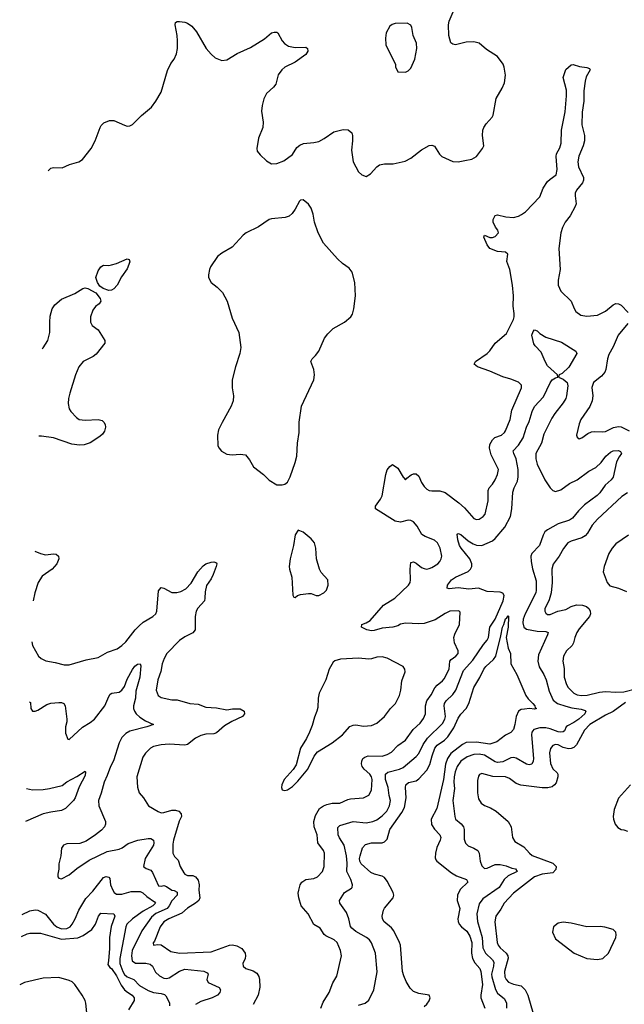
# Model space of a CAD drawing. Header units: inches. Extents: x 1839270 to 1929235, y 762242 to 910350.
# Tile 273 of 362: x 1842312 to 1846914, y 891421 to 898910. Entities that reach past the tile are written whole.
import ezdxf

# ---------------------------------------------------------------- set-up
doc = ezdxf.new("R2010")
doc.units = ezdxf.units.IN
doc.header["$MEASUREMENT"] = 0
doc.layers.add('B8849', color=7, linetype='Continuous')

msp = doc.modelspace()

# ---------------------------------------------------------------- linework, layer by layer
at = {"layer": 'B8849', "color": 5}
for points, elevation in [([(1842530, 897760.8), (1842550, 897780.7), (1842570, 897786), (1842636.1, 897783.9), (1842691.3, 897808.7), (1842762, 897830), (1842790, 897847.7), (1842856.2, 897930), (1842887, 897990), (1842924.2, 898090), (1842933.7, 898106.3), (1842954, 898126), (1842996.6, 898143.4), (1843030, 898144.4), (1843110, 898107.3), (1843130, 898100.7), (1843150, 898104), (1843170, 898114), (1843238.9, 898181.1), (1843314.9, 898245.1), (1843349.7, 898290), (1843390, 898359.1), (1843437.3, 898522.7), (1843463.8, 898576.2), (1843488.7, 898611.3), (1843505.1, 898650), (1843512.8, 898690), (1843514.3, 898750), (1843510.9, 898790.9), (1843494.5, 898870), (1843499, 898890), (1843510, 898895.5), (1843530, 898897.1), (1843570, 898890.5), (1843590, 898883), (1843621.7, 898861.7), (1843657.5, 898817.5), (1843732.4, 898692.4), (1843770, 898647.7), (1843800.7, 898620.7), (1843850, 898600.5), (1843890, 898604.4), (1843966.7, 898653.3), (1844070, 898698.9), (1844175, 898765), (1844230, 898810.3), (1844250, 898816.4), (1844270, 898816.3), (1844277.3, 898810), (1844309.1, 898749.1), (1844328.2, 898728.2), (1844359.1, 898710), (1844410, 898698.5), (1844490, 898700.5), (1844504, 898690), (1844504.4, 898670), (1844490, 898646.3), (1844410, 898588.3), (1844330.2, 898549.8), (1844306.7, 898530), (1844280.3, 898490), (1844261.3, 898418.7), (1844243.5, 898396.5), (1844190.3, 898350), (1844170, 898309.2), (1844156.7, 898256.7), (1844153.7, 898213.7), (1844164.9, 898130), (1844162.4, 898090), (1844130, 898008), (1844117.3, 897930), (1844120.7, 897910), (1844142, 897882), (1844190, 897836.3), (1844230, 897814), (1844270, 897817.3), (1844323.7, 897836.3), (1844390, 897886), (1844422, 897938), (1844443.7, 897956.3), (1844472.1, 897967.9), (1844550, 897975.5), (1844590, 897984.9), (1844630, 898006.4), (1844702.8, 898057.2), (1844773.8, 898073.8), (1844811.9, 898071.9), (1844839.1, 898050), (1844846, 898030), (1844846.4, 897990), (1844836.7, 897916.7), (1844850.4, 897830), (1844890, 897754), (1844916, 897730), (1844950, 897717.3), (1844982.7, 897737.3), (1845029.6, 897790), (1845050, 897806.4), (1845090, 897813.7), (1845154.9, 897814.9), (1845246.4, 897833.6), (1845290, 897856.9), (1845370, 897920.9), (1845430, 897952.9), (1845450, 897957), (1845470, 897948.2), (1845507.3, 897887.3), (1845525.5, 897870), (1845610, 897831.4), (1845650, 897829.1), (1845701.6, 897838.4), (1845754, 897850), (1845789.4, 897870), (1845835.1, 897930), (1845844.2, 897950), (1845834.7, 898030), (1845837.4, 898070), (1845844, 898090), (1845862, 898118), (1845908, 898170), (1845915.2, 898184.8), (1845938, 898310), (1845984.7, 898390), (1846001.3, 898430), (1846009.6, 898489.6), (1845999.6, 898550), (1845991.1, 898571.1), (1845949.4, 898629.4), (1845864.5, 898684.5), (1845810, 898732.6), (1845770, 898741.1), (1845710, 898739.1), (1845630, 898718.7), (1845610, 898722.9), (1845594.5, 898734.5), (1845578.3, 898790), (1845575.3, 898870), (1845581.1, 898898.9), (1845611.2, 898970)], 720), ([(1844605.3, 891390), (1844623.2, 891436.8), (1844667.1, 891510), (1844695.4, 891584.6), (1844725.5, 891634.5), (1844760.5, 891790), (1844754, 891830), (1844729.7, 891890), (1844705.6, 891910), (1844641.2, 891941.2), (1844630.5, 891950.5), (1844599.6, 891999.6), (1844550, 892027.6), (1844507, 892110), (1844455.7, 892170), (1844436.2, 892230), (1844432.9, 892267.1), (1844436, 892290), (1844446.9, 892330), (1844459.6, 892350), (1844490.8, 892369.2), (1844550, 892376.9), (1844579.7, 892390), (1844616.8, 892430), (1844630.6, 892469.4), (1844633.5, 892570), (1844624.8, 892590), (1844581.5, 892650), (1844577.5, 892710), (1844553.7, 892770), (1844550.9, 892810), (1844564.1, 892855.9), (1844595.3, 892910), (1844623.5, 892930), (1844650, 892941.4), (1844690, 892950.7), (1844750, 892951.8), (1844810, 892978.5), (1844830, 892983), (1844930, 892991), (1844970, 893012.3), (1844989.9, 893050), (1844994.8, 893130), (1844989.9, 893150), (1844977.7, 893170), (1844933.6, 893210), (1844920.2, 893230), (1844914.6, 893250), (1844915.7, 893270), (1844925, 893290), (1844939, 893301), (1844965.2, 893310), (1845070, 893308.6), (1845110, 893321), (1845141.4, 893338.6), (1845190, 893389), (1845250, 893430.4), (1845307.1, 893510), (1845359.9, 893560.1), (1845385.4, 893594.6), (1845400.2, 893630), (1845400.2, 893690), (1845410.7, 893730), (1845444.8, 893775.2), (1845471.5, 893828.5), (1845490, 893849.3), (1845530, 893881.1), (1845542.5, 893897.5), (1845580.2, 893970), (1845586.9, 894030), (1845595.7, 894044.3), (1845633, 894070), (1845649.7, 894090), (1845649.7, 894110), (1845622.6, 894170), (1845617.3, 894210), (1845623.8, 894236.2), (1845659.1, 894310), (1845664.7, 894404.7), (1845654, 894414), (1845586, 894410), (1845550, 894393.3), (1845475.1, 894344.9), (1845390, 894318.3), (1845350, 894315), (1845250, 894320.2), (1845210, 894312.2), (1845190, 894300.3), (1845151.3, 894288.7), (1845070, 894281.4), (1845010, 894263.4), (1844990, 894261.9), (1844955.6, 894270), (1844915.1, 894290), (1844917.2, 894310), (1844950, 894322), (1844979.8, 894340.2), (1845082, 894458), (1845167.2, 894510), (1845272.2, 894610), (1845284.2, 894630), (1845287.9, 894650), (1845283.2, 894730), (1845290, 894780.5), (1845310, 894785.3), (1845330, 894775.8), (1845370, 894744), (1845390, 894735.6), (1845410, 894731.8), (1845430, 894736), (1845450, 894742.3), (1845494, 894770), (1845511.2, 894790), (1845521.3, 894810), (1845525.1, 894830), (1845513.7, 894890), (1845492.8, 894930), (1845470, 894951), (1845398, 894978), (1845374, 894994), (1845338.8, 895058.8), (1845310, 895089.7), (1845290, 895102), (1845270, 895104.4), (1845210, 895088.9), (1845170, 895096.5), (1845019.5, 895190), (1845019.6, 895210), (1845058, 895262), (1845071.2, 895288.8), (1845098.9, 895450), (1845110, 895486.8), (1845130, 895511.3), (1845150, 895526), (1845190, 895498.8), (1845230, 895431.3), (1845250, 895411.3), (1845258, 895422), (1845292.9, 895447.1), (1845310, 895454.9), (1845330, 895455.5), (1845350, 895439.1), (1845371.8, 895390), (1845390, 895360.5), (1845410, 895339.3), (1845430, 895328.7), (1845450, 895325.3), (1845510, 895327.6), (1845550, 895313.7), (1845655.5, 895235.5), (1845697.1, 895197.1), (1845770, 895115.8), (1845790, 895108.7), (1845810, 895110.4), (1845840.7, 895130), (1845855.8, 895150), (1845878.3, 895250), (1845877.6, 895330), (1845884.5, 895350), (1845910, 895377.1), (1845932.1, 895410), (1845950, 895450.8), (1845956.8, 895490), (1845901.2, 895601.2), (1845887.9, 895650), (1845890, 895678), (1845910, 895714.6), (1845927.9, 895732.1), (1845979.6, 895750), (1846003.1, 895770), (1846010, 895781.6), (1846046.6, 895870), (1846059, 895941), (1846130.9, 896110), (1846131.1, 896130), (1846110, 896152.5), (1846050, 896176.5), (1845990, 896192.8), (1845890, 896236.8), (1845796, 896270), (1845772.3, 896290), (1845782, 896310), (1845870, 896370.3), (1845890, 896390.4), (1845930, 896448.7), (1846017.8, 896522.2), (1846070, 896628.5), (1846076, 896650), (1846076.4, 896676.4), (1846067.9, 896730), (1846069.8, 896810.2), (1846062.3, 896890), (1846043.4, 897010), (1846019.7, 897070), (1846026.6, 897126.6), (1846010, 897142.7), (1845948.1, 897148.1), (1845890, 897169.5), (1845870, 897197.2), (1845844.8, 897255.2), (1845850, 897270.7), (1845890, 897253.4), (1845910, 897252.7), (1845930, 897260.4), (1845956.9, 897290), (1845951.6, 897310), (1845933.1, 897333.1), (1845916.3, 897370), (1845915.1, 897390), (1845930, 897420.5), (1845950, 897426.4), (1846011.8, 897411.8), (1846070, 897406.8), (1846110, 897415.6), (1846132.7, 897427.3), (1846161.4, 897450), (1846270, 897562.6), (1846297.7, 897630), (1846330, 897678.9), (1846350, 897698.5), (1846395.8, 897730), (1846402.8, 897770), (1846394.6, 897870), (1846398.8, 897890), (1846424.6, 897935.4), (1846434, 897970), (1846436.8, 898070), (1846464.7, 898210), (1846474.6, 898330), (1846473.4, 898373.4), (1846449.8, 898470), (1846458, 898502), (1846470, 898531.3), (1846510, 898566), (1846526, 898570), (1846574.2, 898554.2), (1846630, 898546), (1846650, 898538), (1846654, 898530), (1846624.2, 898475.8), (1846616.1, 898443.9), (1846604.9, 898370), (1846606, 898290), (1846592.3, 898207.7), (1846590.1, 898110), (1846612.3, 898030), (1846611.3, 897990), (1846602.2, 897950), (1846567.6, 897872.4), (1846560.9, 897830), (1846566, 897790), (1846602.6, 897710), (1846603.1, 897690), (1846596, 897670), (1846550, 897612.6), (1846540.6, 897590), (1846538.9, 897570), (1846546.5, 897510), (1846540.9, 897490), (1846501.2, 897418.8), (1846465.2, 897370), (1846443.2, 897330), (1846430.2, 897290), (1846415.2, 897170), (1846425.4, 897010), (1846411.5, 896930), (1846410.3, 896890), (1846430, 896844.9), (1846509, 896769), (1846532.4, 896712.4), (1846546.4, 896690), (1846582.4, 896662.4), (1846630, 896654.4), (1846710, 896662), (1846770, 896694.3), (1846830, 896742.2), (1846850.3, 896750.3), (1846870, 896748.9), (1846890, 896739.3), (1846944, 896684)], 680), ([(1842482.4, 896406.2), (1842490, 896413.7), (1842526.4, 896470), (1842542.7, 896530), (1842541, 896610), (1842544.9, 896655.1), (1842559.7, 896710), (1842578.9, 896741.1), (1842630, 896783.7), (1842732.5, 896827.5), (1842793.2, 896866.8), (1842810, 896870.2), (1842830, 896864.7), (1842892.5, 896832.5), (1842925.7, 896790), (1842930.4, 896770), (1842916.3, 896750), (1842890, 896729.6), (1842870, 896700.9), (1842851.8, 896650), (1842850.3, 896610), (1842865.1, 896585.1), (1842910.4, 896550), (1842960.5, 896470), (1842959.3, 896450), (1842894.3, 896365.7), (1842871.8, 896348.2), (1842795.6, 896310), (1842761.5, 896270), (1842736.5, 896210), (1842694.3, 896070), (1842683.6, 896030), (1842681.1, 895990), (1842688.7, 895950), (1842701.1, 895930), (1842744.1, 895884.1), (1842764.9, 895870), (1842810, 895863.2), (1842910, 895870.1), (1842940.6, 895860.6), (1842953.1, 895850), (1842962.8, 895830), (1842965.6, 895810), (1842958.9, 895781.1), (1842943, 895757), (1842921.5, 895738.5), (1842848.6, 895691.4), (1842803.5, 895676.5), (1842766.4, 895673.6), (1842710, 895680.7), (1842570, 895728.8), (1842477.3, 895742.7), (1842459, 895741.3)], 680), ([(1844890, 891414), (1844942, 891430), (1844970, 891450.8), (1845007.8, 891530), (1845031.9, 891668.1), (1845021.4, 891810), (1844990, 891887.3), (1844975.1, 891910), (1844952.8, 891930), (1844870, 891975.5), (1844839.7, 891999.7), (1844831.2, 892011.2), (1844818.4, 892070), (1844798.6, 892118.6), (1844749.6, 892190), (1844747.3, 892210), (1844785.1, 892270), (1844836.6, 892303.4), (1844842.9, 892310), (1844846.3, 892330), (1844831.9, 892370), (1844801.5, 892430), (1844805.1, 892494.9), (1844799.4, 892550), (1844782, 892630), (1844746.1, 892686.1), (1844737.5, 892710), (1844734.3, 892765.7), (1844750, 892780.8), (1844850, 892811.7), (1844950, 892801.4), (1845000.9, 892810), (1845030, 892824.9), (1845070, 892855.2), (1845105.6, 892890), (1845127.7, 892930), (1845133.8, 892970), (1845123.5, 893010), (1845116.7, 893070), (1845097.3, 893130), (1845097.1, 893170), (1845114.8, 893185.2), (1845203, 893210), (1845230, 893223), (1845330, 893305.7), (1845350, 893328.7), (1845384.3, 893395.7), (1845415.4, 893444.6), (1845530, 893557.2), (1845548.1, 893590), (1845552.4, 893610), (1845542.3, 893690), (1845545, 893710), (1845559.2, 893730), (1845610, 893778.4), (1845631.1, 893810), (1845690, 893958.6), (1845761.3, 894038.7), (1845842.7, 894157.3), (1845871.3, 894190), (1845880.9, 894210), (1845890.8, 894289.2), (1845930, 894350.2), (1845992.8, 894490), (1845999.8, 894530), (1845988.4, 894548.4), (1845970, 894556.8), (1845870, 894561.4), (1845805, 894585), (1845730, 894579.4), (1845650, 894587.7), (1845581.4, 894581.4), (1845565.3, 894585.3), (1845568.2, 894610), (1845599.7, 894650), (1845629.7, 894670), (1845726.3, 894713.7), (1845743.1, 894730), (1845754.2, 894750), (1845753.6, 894770), (1845737.3, 894810), (1845671.5, 894890), (1845660.2, 894910), (1845646.3, 894953.7), (1845643.1, 894996.9), (1845650, 895003), (1845670, 894993.8), (1845725.7, 894945.7), (1845762.9, 894922.9), (1845790, 894914), (1845830, 894911.8), (1845910, 894946.2), (1845930, 894964.7), (1846005, 895050), (1846046.8, 895130), (1846059.2, 895190), (1846064.9, 895315.1), (1846075.4, 895350), (1846100.5, 895399.5), (1846107.3, 895432.7), (1846106.7, 895490), (1846092.2, 895570), (1846072.5, 895610), (1846068.2, 895630), (1846110, 895674), (1846145.4, 895730), (1846170.4, 895809.6), (1846190, 895852.7), (1846211.7, 895930), (1846230, 895966.9), (1846298.1, 896041.9), (1846350, 896147.7), (1846366, 896170), (1846390, 896187), (1846408.7, 896191.3), (1846406, 896210), (1846330, 896276.9), (1846311.1, 896310), (1846281.1, 896381.1), (1846235.1, 896430), (1846225.7, 896445.7), (1846209.8, 896509.8), (1846221, 896539), (1846230, 896550.8), (1846250, 896542.8), (1846270, 896522.8), (1846315.9, 896495.9), (1846437.1, 896457.1), (1846546, 896390), (1846553.4, 896370), (1846492.1, 896267.9), (1846439.9, 896220.1), (1846418, 896210), (1846412, 896190), (1846450, 896177.1), (1846478.7, 896150), (1846484.8, 896124.8), (1846474.5, 896050), (1846469.3, 896030), (1846450, 895996), (1846384.8, 895915.2), (1846361.3, 895878.7), (1846301.3, 895758.7), (1846283.7, 895690), (1846241.4, 895610), (1846239.8, 895570), (1846250.1, 895530), (1846310, 895410.3), (1846350, 895348.8), (1846370, 895328.9), (1846390, 895321.3), (1846430, 895334.2), (1846498.2, 895381.8), (1846556, 895410), (1846644.1, 895475.9), (1846696.8, 895503.2), (1846739, 895541), (1846773.3, 895590), (1846810, 895621.3), (1846830, 895631.2), (1846870, 895632.4), (1846884.7, 895624.7), (1846892.7, 895610), (1846873.8, 895586.2), (1846853.4, 895546.6), (1846828.8, 895430), (1846814, 895410), (1846769.3, 895370.7), (1846727.4, 895310), (1846707, 895290), (1846610, 895220.7), (1846564.8, 895175.2), (1846520.2, 895119.8), (1846497.8, 895102.2), (1846410, 895074.6), (1846329.5, 895030.5), (1846310, 895014.2), (1846295.5, 894990), (1846268.7, 894911.3), (1846211.5, 894848.5), (1846203.5, 894830), (1846204.1, 894790), (1846214.3, 894734.3), (1846243, 894643), (1846244.2, 894570), (1846240.6, 894550), (1846158.5, 894390), (1846145.5, 894350), (1846142.2, 894322.2), (1846148.7, 894288.7), (1846170, 894275), (1846250, 894259.8), (1846317.2, 894257.2), (1846334.4, 894250), (1846330.3, 894230), (1846262.1, 894077.9), (1846255, 894030), (1846266.9, 893986.9), (1846301.2, 893930), (1846319.4, 893890), (1846343, 893803), (1846373, 893733), (1846405.3, 893710), (1846470, 893687.4), (1846515.6, 893675.6), (1846585.4, 893665.4), (1846616, 893656), (1846622, 893650), (1846612.7, 893630), (1846567.1, 893590), (1846530, 893563.8), (1846481.2, 893538.8), (1846471.7, 893530), (1846458.4, 893501.6), (1846447.7, 893492.3), (1846430.1, 893489.9), (1846410, 893494), (1846350, 893515.8), (1846317.6, 893522.4), (1846270, 893523.9), (1846226.2, 893510), (1846211, 893490), (1846207.3, 893470), (1846222.6, 893290), (1846220.8, 893270), (1846210, 893247.8), (1846190, 893241.7), (1846170, 893247), (1846090, 893293.5), (1846070, 893298.4), (1846050, 893295.8), (1845990, 893265.3), (1845950, 893259.6), (1845930, 893265.6), (1845850, 893315.8), (1845810, 893322.1), (1845770, 893319.6), (1845717.6, 893302.4), (1845670, 893269.8), (1845642.3, 893230), (1845626.8, 893190), (1845618.1, 893150), (1845616.8, 893110), (1845622, 893062), (1845610.2, 892970), (1845623.6, 892850), (1845630.3, 892830), (1845673.1, 892793.1), (1845691.2, 892770), (1845695.6, 892750), (1845696.5, 892676.5), (1845705.5, 892645.5), (1845725.9, 892625.9), (1845769.1, 892609.1), (1845798.4, 892590), (1845810.2, 892570.2), (1845817.8, 892510), (1845830, 892473.4), (1845850, 892454), (1845870, 892456.5), (1845930, 892483.7), (1845970, 892483.9), (1846014.2, 892474.2), (1846056.8, 892456.8), (1846086.8, 892450), (1846099.5, 892430), (1846030, 892398.3), (1845999, 892370), (1845961.7, 892310), (1845836.6, 892223.4), (1845810, 892184.5), (1845791.5, 892108.5), (1845796.3, 892050), (1845831.2, 891930), (1845837.1, 891850), (1845857.2, 891810), (1845910, 891759.8), (1845920.2, 891740.2), (1845919.4, 891710), (1845903.3, 891650), (1845905.3, 891630), (1845933.7, 891533.7), (1845950, 891504.2), (1846003.1, 891463.1), (1846017.7, 891430), (1846017.2, 891390)], 660), ([(1846939.9, 896600.1), (1846867.5, 896510), (1846830, 896420.9), (1846796.5, 896363.5), (1846786.3, 896330), (1846773.1, 896250), (1846764.6, 896230), (1846741, 896199), (1846678.7, 896150), (1846668, 896112), (1846674, 896050), (1846670.4, 896010), (1846651.5, 895968.5), (1846582.4, 895870), (1846570, 895835.3), (1846551.1, 895751.1), (1846555.3, 895735.3), (1846570, 895722.8), (1846590, 895730.8), (1846636.6, 895763.4), (1846664.7, 895775.3), (1846690, 895778.4), (1846750, 895774), (1846770, 895777.6), (1846831.9, 895808.1), (1846870, 895816.9), (1846890, 895812.9), (1846950, 895782.8)], 680), ([(1846939.6, 895310), (1846896.1, 895283.9), (1846710.1, 895109.9), (1846670, 895064.2), (1846634.5, 895005.5), (1846616.1, 894983.9), (1846590, 894969.3), (1846510, 894942.9), (1846485.3, 894930), (1846451.5, 894888.5), (1846417.5, 894830), (1846372.4, 894767.6), (1846362.1, 894730), (1846364.2, 894630), (1846356.6, 894550), (1846343, 894497), (1846310.3, 894430), (1846309.2, 894410), (1846316.1, 894396.1), (1846330, 894386), (1846350, 894385.8), (1846408.8, 894411.2), (1846470, 894424.5), (1846510, 894446.8), (1846550, 894459.2), (1846596, 894456), (1846627, 894447), (1846646.3, 894430), (1846654.7, 894410), (1846656.8, 894390), (1846649.3, 894370), (1846570, 894277.8), (1846552, 894250), (1846536.6, 894210), (1846528.6, 894170), (1846518.4, 894150), (1846474, 894110), (1846451.3, 894070), (1846446.2, 894030), (1846456, 893976), (1846455.9, 893910), (1846473.6, 893853.6), (1846488, 893830), (1846530, 893786.7), (1846554.9, 893774.9), (1846589.2, 893769.2), (1846631.4, 893771.4), (1846726.1, 893793.9), (1846770, 893799.6), (1846850, 893794.5), (1846910, 893796.6), (1847010, 893821.7)], 680), ([(1846945.1, 894990), (1846850, 894923.7), (1846821.4, 894890), (1846797.4, 894850), (1846759.7, 894750), (1846753.8, 894710), (1846784.6, 894630), (1846804.4, 894604.4), (1846870, 894587.2), (1846930, 894561.8)], 720), ([(1842428.3, 894867.5), (1842470, 894849.1), (1842510, 894840.3), (1842570, 894848), (1842590, 894844), (1842606.8, 894830), (1842610.6, 894810), (1842596.4, 894770), (1842559.5, 894730), (1842483.8, 894676.2), (1842453.8, 894630), (1842426.7, 894550), (1842415, 894488.8)], 680), ([(1842404.1, 894179), (1842410.4, 894150.4), (1842454.8, 894070), (1842476, 894050), (1842512.5, 894032.5), (1842581.3, 894021.3), (1842650, 894003), (1842690, 894003.8), (1842818.3, 894041.7), (1842910, 894059.3), (1842980.9, 894099.1), (1843054.9, 894125.1), (1843090, 894148.9), (1843121.2, 894178.8), (1843191.4, 894268.6), (1843221, 894299), (1843253.4, 894326.6), (1843325.6, 894370), (1843348.2, 894390), (1843356.1, 894410), (1843370, 894564.7), (1843389.6, 894590.4), (1843410, 894585.3), (1843470, 894553.2), (1843507.6, 894552.4), (1843539.2, 894560.8), (1843578.2, 894581.8), (1843616.9, 894623.1), (1843668.3, 894710), (1843710, 894755.3), (1843730, 894770.3), (1843770, 894783.8), (1843790, 894787.3), (1843810, 894778), (1843813.4, 894770), (1843808, 894750), (1843784.6, 894690), (1843770, 894658), (1843734.2, 894605.8), (1843722.9, 894557.1), (1843722.6, 894510), (1843718, 894490), (1843667.3, 894432.7), (1843654.9, 894410), (1843649.2, 894370.8), (1843647.6, 894270), (1843630, 894246), (1843570, 894215.8), (1843530, 894188.7), (1843432.5, 894090), (1843411, 894050), (1843397.5, 894010), (1843387.5, 893952.5), (1843362.8, 893890), (1843350.3, 893810), (1843367.4, 893770), (1843390, 893754.6), (1843470, 893737.4), (1843510, 893736.5), (1843607.9, 893707.9), (1843670, 893704.9), (1843730, 893680.3), (1843810, 893676.1), (1843890, 893659.3), (1843932.2, 893667.8), (1843990, 893668.8), (1844020.4, 893650), (1844023.7, 893630), (1844008, 893610), (1843927, 893573), (1843870, 893538.8), (1843810, 893485.7), (1843790, 893477.7), (1843730, 893476.2), (1843690, 893465.5), (1843650, 893444.1), (1843590, 893397.7), (1843570, 893392.2), (1843450, 893399.8), (1843390, 893394), (1843330, 893380.5), (1843308.4, 893370), (1843270.4, 893330), (1843250, 893301.2), (1843204.2, 893150), (1843208.7, 893071.3), (1843221.7, 893030), (1843254.4, 892990), (1843294, 892930), (1843366.2, 892886.2), (1843390, 892877.6), (1843410, 892879), (1843470, 892896.8), (1843497.1, 892897.1), (1843523.8, 892890), (1843541.1, 892870), (1843542.8, 892850), (1843526.7, 892813.3), (1843482.2, 892670), (1843477.7, 892637.7), (1843478.5, 892570), (1843490, 892544.9), (1843517.7, 892517.7), (1843534.8, 892470), (1843560.9, 892420.9), (1843570, 892410.2), (1843590, 892401), (1843630, 892399.5), (1843650, 892390.2), (1843670, 892363.9), (1843679.3, 892330), (1843675.6, 892290), (1843683.8, 892230), (1843675.9, 892210), (1843651.1, 892188.9), (1843590, 892151.7), (1843545.8, 892114.2), (1843446.5, 892070), (1843410, 892048.4), (1843381.9, 892010), (1843338.2, 891901.8), (1843327.3, 891887.3), (1843331.3, 891871.3), (1843363.3, 891876.7), (1843390, 891872.2), (1843462.2, 891822.2), (1843528.4, 891808.4), (1843770, 891820.8), (1843910, 891871.6), (1843932.2, 891872.2), (1843965.1, 891865.1), (1844004.3, 891844.3), (1844029.1, 891810), (1844032.1, 891790), (1844029.1, 891770), (1844012, 891730), (1844012.7, 891710), (1844032.8, 891692.8), (1844090, 891675.5), (1844117.2, 891657.2), (1844131.7, 891631.7), (1844137.2, 891610), (1844141.2, 891550), (1844126.2, 891490), (1844090, 891418)], 680), ([(1845390, 891404.9), (1845410, 891421.5), (1845430, 891447.6), (1845437.7, 891470), (1845429.2, 891490), (1845350, 891503.1), (1845310, 891518.9), (1845284.4, 891544.4), (1845254.6, 891594.6), (1845235.9, 891635.9), (1845226.7, 891670), (1845209.9, 891870), (1845203.8, 891890), (1845160.3, 891980.3), (1845142.1, 892002.1), (1845084.2, 892050), (1845072.6, 892072.6), (1845071.3, 892091.3), (1845082.2, 892137.8), (1845088.8, 892151.2), (1845155.4, 892230), (1845159.3, 892250), (1845155.4, 892270), (1845110, 892357.6), (1845090, 892384.8), (1845070, 892396.4), (1845011.6, 892411.6), (1844984.4, 892424.4), (1844912.2, 892490), (1844902, 892510), (1844899, 892530), (1844903.2, 892550), (1844922, 892610), (1844943.9, 892636.1), (1844990, 892649.4), (1845070, 892648.8), (1845090, 892657.1), (1845110, 892677.4), (1845130, 892750.2), (1845221.6, 892878.4), (1845241.6, 892918.4), (1845254.5, 892990), (1845249.1, 893070), (1845252.2, 893090), (1845272.3, 893107.7), (1845330, 893121.7), (1845350, 893136.6), (1845410, 893200.5), (1845435.1, 893244.9), (1845450.7, 893310), (1845473.1, 893370), (1845490, 893391.3), (1845546.5, 893430), (1845570, 893455), (1845615.7, 893524.3), (1845650, 893597.6), (1845670, 893627.2), (1845710.8, 893670), (1845729.8, 893710), (1845768.2, 893830), (1845814.4, 893905.6), (1845845.3, 893970), (1845860.4, 893990), (1845917.6, 894042.4), (1845936.5, 894070), (1845975.6, 894224.4), (1845987.1, 894290), (1845997.8, 894310), (1846010, 894352.9), (1846020.5, 894359.5), (1846030, 894376.4), (1846033.9, 894373.9), (1846030, 894288.7), (1846015.2, 894210), (1846030, 894130.7), (1846048.7, 894088.7), (1846050.4, 894010), (1846096.1, 893930), (1846164.1, 893770), (1846183.1, 893743.1), (1846218.9, 893710), (1846233.7, 893690), (1846235.9, 893675.9), (1846244.7, 893670), (1846230, 893666.3), (1846191.4, 893671.4), (1846153.3, 893666.7), (1846130, 893662.6), (1846110, 893651.6), (1846090.2, 893609.8), (1846082, 893550), (1846070, 893509.7), (1846050, 893488.5), (1846010, 893466.9), (1845944.1, 893415.9), (1845890, 893399.6), (1845790, 893415.5), (1845710, 893410.9), (1845681.9, 893398.1), (1845592.6, 893327.4), (1845568.5, 893291.5), (1845552.6, 893247.4), (1845537.3, 893130), (1845487.1, 892910), (1845443.3, 892830), (1845447.4, 892787.4), (1845470, 892752.8), (1845509.2, 892710), (1845517.2, 892690), (1845513.8, 892670), (1845487.4, 892612.6), (1845476.6, 892570), (1845474.5, 892534.5), (1845479.9, 892519.9), (1845488.4, 892508.4), (1845599.4, 892419.4), (1845638, 892398), (1845712.4, 892370), (1845722, 892350), (1845665.7, 892294.3), (1845644.8, 892250), (1845643.2, 892210), (1845661.1, 892150), (1845647.8, 892070), (1845649.5, 892050), (1845657.9, 892030), (1845674.8, 892010), (1845716.3, 891976.3), (1845738.8, 891938.8), (1845753.5, 891890), (1845750.5, 891810.5), (1845759.1, 891770), (1845775.4, 891735.4), (1845813.7, 891693.7), (1845821, 891670), (1845835.4, 891570), (1845821.2, 891490), (1845821.5, 891470), (1845851.3, 891390)], 640), ([(1842388, 893721.6), (1842395.1, 893715.1), (1842396.3, 893670), (1842410.6, 893650.6), (1842430, 893650.5), (1842450, 893658.4), (1842519.5, 893700.5), (1842548.7, 893711.3), (1842610, 893717.3), (1842630, 893715.3), (1842647.5, 893707.5), (1842659.5, 893690), (1842670.6, 893589.4), (1842670.6, 893569.4), (1842661, 893530), (1842662, 893482), (1842678, 893438), (1842690, 893434), (1842791.5, 893528.5), (1842850, 893565), (1842880.7, 893590), (1842959.4, 893690), (1842990, 893762), (1843001.2, 893778.8), (1843012.6, 893787.4), (1843070, 893794.3), (1843091.1, 893808.9), (1843110, 893838.4), (1843130, 893892.7), (1843170, 893968), (1843190, 893993), (1843210, 894007.3), (1843230.4, 894010.4), (1843234, 893994), (1843226.2, 893910), (1843196.6, 893803.4), (1843193.9, 893750), (1843177.7, 893690), (1843178.6, 893670), (1843185, 893650), (1843198.2, 893630), (1843225.8, 893605.8), (1843270, 893577.6), (1843330.7, 893550), (1843281, 893530), (1843150, 893497.9), (1843119.7, 893480.3), (1843089.3, 893450), (1843070, 893409.6), (1843026.8, 893273.2), (1843002.6, 893230), (1842978.9, 893161.1), (1842954.2, 893110), (1842932.8, 893027.2), (1842911.8, 892970), (1842913.7, 892930), (1842964.4, 892810), (1842964.4, 892790), (1842957.1, 892770), (1842935.1, 892744.9), (1842890, 892709.5), (1842817.3, 892662.7), (1842770, 892643.7), (1842670, 892642), (1842646, 892630), (1842631.7, 892608.3), (1842626, 892550), (1842610.4, 892490), (1842610.4, 892449.6), (1842601.6, 892410), (1842603, 892390), (1842610, 892380.7), (1842630, 892374.9), (1842690, 892404.6), (1842747.5, 892452.5), (1842842.3, 892517.7), (1842977.1, 892582.9), (1843070, 892601.1), (1843091.2, 892610), (1843137, 892643), (1843212.7, 892670), (1843290, 892681.7), (1843310, 892681.3), (1843330.3, 892670.3), (1843334.3, 892650), (1843330.2, 892630), (1843266.2, 892530), (1843255.5, 892470), (1843274.6, 892454.6), (1843310, 892440.3), (1843324.4, 892424.4), (1843370, 892322.6), (1843390, 892318.5), (1843410, 892323.9), (1843430, 892317.6), (1843470, 892289.4), (1843487.2, 892287.2), (1843510, 892273.7), (1843511.1, 892250), (1843471.4, 892208.6), (1843450.8, 892169.2), (1843435.2, 892150), (1843349.1, 892110.9), (1843316.5, 892083.5), (1843241.1, 891978.9), (1843168.6, 891830), (1843162.9, 891790), (1843169.4, 891750), (1843192.8, 891732.8), (1843273.4, 891733.4), (1843306, 891726), (1843322.2, 891710), (1843345.3, 891665.3), (1843377.3, 891637.3), (1843410, 891618.2), (1843430, 891616.3), (1843450, 891622.4), (1843530, 891673.2), (1843570, 891688.1), (1843713.1, 891673.1), (1843739.4, 891659.4), (1843746.7, 891650), (1843737.4, 891610), (1843746.4, 891586.4), (1843830, 891547.7), (1843841.3, 891530), (1843836.5, 891510), (1843817.7, 891490), (1843777.6, 891470), (1843690, 891441), (1843650, 891419.3)], 660), ([(1846923, 893717), (1846830, 893648.3), (1846770, 893621), (1846652.3, 893550), (1846610, 893505.1), (1846550, 893393.5), (1846530, 893373.8), (1846510, 893365.2), (1846490, 893363.7), (1846450, 893373.4), (1846410, 893393.2), (1846390, 893396.3), (1846370, 893388.9), (1846353.6, 893366.4), (1846345.4, 893334.6), (1846351.5, 893251.5), (1846370, 893211.7), (1846402, 893182), (1846407.9, 893170), (1846409.1, 893150), (1846394.7, 893105.3), (1846383.8, 893090), (1846364.4, 893075.6), (1846332.1, 893067.9), (1846290, 893066.5), (1846127.2, 893087.2), (1846090, 893099.7), (1846039.4, 893139.4), (1846010, 893151.9), (1845913.3, 893153.3), (1845830, 893176.8), (1845812.3, 893167.7), (1845804.1, 893155.9), (1845796, 893124), (1845795.5, 893030), (1845804.2, 892984.2), (1845823.7, 892950), (1845850, 892931.6), (1845894.8, 892914.8), (1845939.1, 892890), (1846030.8, 892810.8), (1846054, 892770), (1846063.2, 892690), (1846080, 892660), (1846150, 892617.3), (1846191.4, 892570), (1846212.6, 892552.6), (1846370, 892495), (1846395, 892470), (1846393.9, 892446.1), (1846370, 892421.6), (1846290, 892409.9), (1846230, 892389), (1846070, 892265.6), (1845998.9, 892190), (1845974.8, 892145.2), (1845936.3, 892090), (1845929, 892049), (1845946.1, 891890), (1845953.7, 891870), (1845968.4, 891850), (1846014.7, 891810), (1846026.6, 891790), (1846030.7, 891770.7), (1846001.7, 891670), (1846003.6, 891630), (1846014, 891610), (1846033.6, 891590), (1846070, 891574.2), (1846130, 891560.2), (1846160.2, 891530), (1846179.1, 891490), (1846219.5, 891350)], 680), ([(1842364.8, 893061), (1842410, 893052.4), (1842490, 893054.8), (1842538.7, 893061.3), (1842635.2, 893084.8), (1842670, 893114), (1842746.8, 893153.2), (1842810, 893193.4), (1842813, 893190), (1842810, 893161.2), (1842765.2, 893074.8), (1842735, 892990), (1842720.9, 892970), (1842661.7, 892910), (1842630, 892893.6), (1842550, 892883.2), (1842490, 892869), (1842356, 892810.2)], 640), ([(1846961.6, 893090), (1846870.3, 892989.7), (1846836.7, 892903.3), (1846830.4, 892850), (1846832.2, 892830), (1846844.4, 892790), (1846864.8, 892764.8), (1846890, 892750.5), (1846910, 892748.2), (1846937.3, 892737.3)], 720), ([(1842331.1, 892102.6), (1842390, 892132.3), (1842430, 892139.7), (1842450, 892136.9), (1842510, 892107.4), (1842570.2, 892030), (1842594.4, 892010), (1842630, 891994.2), (1842670, 891996.2), (1842696.2, 892010), (1842713, 892030), (1842735.2, 892070), (1842763.3, 892136.7), (1842815.2, 892224.8), (1842870, 892280.3), (1842950, 892384.6), (1842970, 892394), (1842990, 892388.9), (1842997.5, 892377.5), (1843004.7, 892330), (1843020.1, 892290), (1843031.7, 892271.7), (1843050, 892257.7), (1843090, 892259), (1843161.8, 892278.2), (1843230, 892277.5), (1843250, 892269.3), (1843280.8, 892240.8), (1843339, 892199), (1843346.5, 892190), (1843325, 892170), (1843252.5, 892130), (1843170, 892069.8), (1843127.1, 892030), (1843119.8, 892010), (1843073.8, 891770), (1843074.6, 891730), (1843096.6, 891670), (1843110, 891647.8), (1843129.5, 891630), (1843182.3, 891610), (1843223.4, 891563.4), (1843290, 891525.5), (1843330, 891509.5), (1843390, 891502.8), (1843414.7, 891494.7), (1843424.6, 891484.6), (1843451.7, 891431.7), (1843452.3, 891410)], 640), ([(1842325.3, 891937.5), (1842370, 891957.5), (1842390, 891961.5), (1842470, 891962.7), (1842630, 891915.3), (1842755, 891925), (1842796.4, 891943.6), (1842862.3, 891990), (1842888.9, 892030), (1842911.8, 892090), (1842930, 892112.6), (1843027.9, 892107.9), (1843036.3, 892090), (1843008, 892012), (1842995.7, 891930), (1842995.5, 891844.5), (1842988.7, 891751.3), (1842982.3, 891722.3), (1842999.6, 891699.6), (1843010, 891693.4), (1843050, 891636.8), (1843086, 891566), (1843110, 891531.5), (1843131.9, 891511.9), (1843167.4, 891490), (1843182.8, 891470), (1843183.4, 891450), (1843141.4, 891378.6)], 620), ([(1842826.8, 891330), (1842816.2, 891430), (1842810.7, 891450), (1842788.2, 891490), (1842731.7, 891571.7), (1842712, 891592), (1842690, 891602.5), (1842610, 891625.4), (1842490, 891619.5), (1842350, 891585.6), (1842312.4, 891569.6)], 620)]:
    msp.add_lwpolyline(points, dxfattribs=dict(at, elevation=elevation))
for points, elevation in [([(1845262.7, 898882.7), (1845170, 898882), (1845146.6, 898873.4), (1845130, 898861.2), (1845100.5, 898810), (1845095.8, 898770), (1845099.3, 898719.3), (1845172, 898570), (1845172.7, 898552.7), (1845190, 898514), (1845250, 898512), (1845270, 898522), (1845290, 898542), (1845320.9, 898610), (1845334, 898690), (1845331.4, 898731.4), (1845307.3, 898790), (1845297, 898850), (1845289.4, 898869.4)], 740), ([(1844470, 897541.2), (1844450, 897537.2), (1844442.8, 897530), (1844410, 897469.2), (1844385.1, 897434.9), (1844363.7, 897416.3), (1844334.1, 897405.9), (1844230, 897395.3), (1844210, 897389.7), (1844130, 897333.8), (1844037.1, 897290), (1844012.7, 897270), (1843930, 897181.2), (1843850, 897135.1), (1843819.1, 897110), (1843764.4, 897030), (1843756.4, 897010), (1843750.4, 896970), (1843750.5, 896950), (1843770, 896910.8), (1843815.8, 896875.8), (1843855.6, 896835.6), (1843890.3, 896770.3), (1843930, 896641), (1843980.5, 896530), (1843996.1, 896416.1), (1843988.4, 896370), (1843954.9, 896270), (1843930.8, 896170), (1843930.8, 896110), (1843940.7, 896050), (1843937.3, 896010), (1843922.8, 895970), (1843852.5, 895847.5), (1843826.4, 895790), (1843817.6, 895750), (1843820.4, 895670), (1843830.5, 895650), (1843848.9, 895628.9), (1843890, 895605.5), (1843930, 895599.3), (1843990, 895605.5), (1844030, 895600.7), (1844062, 895562), (1844090.7, 895510), (1844166.8, 895450), (1844210, 895406.8), (1844270, 895371.3), (1844308.9, 895371.1), (1844330, 895378), (1844350, 895392), (1844370, 895432), (1844410, 895542), (1844420.9, 895590), (1844427, 895690), (1844438.4, 895770), (1844440.7, 895850), (1844456, 895970), (1844552.1, 896170), (1844556.9, 896210), (1844551.2, 896250), (1844528.5, 896311.5), (1844537.6, 896330), (1844564.7, 896355.3), (1844589.6, 896390), (1844633.1, 896486.9), (1844658.5, 896521.5), (1844699.4, 896560.6), (1844784, 896610), (1844833.2, 896650), (1844845.2, 896670), (1844856, 896710), (1844867.3, 896810), (1844862, 896910), (1844842.7, 896990), (1844820.1, 897020.1), (1844770, 897056), (1844730, 897092.3), (1844623.5, 897210), (1844583.5, 897290), (1844557.4, 897370), (1844545.1, 897430), (1844530, 897476), (1844510, 897506.6)], 720), ([(1842990, 896851.1), (1842946.6, 896866.6), (1842923.3, 896883.3), (1842904.1, 896910), (1842891.3, 896948.7), (1842910, 897000.7), (1842930, 897030.7), (1842950, 897042.8), (1842990, 897040.7), (1843010, 897044.9), (1843050, 897056.3), (1843130, 897091.3), (1843145.4, 897085.4), (1843150, 897068), (1843130, 897016), (1843086.6, 896953.4), (1843054, 896890), (1843030, 896862.4), (1843010, 896853)], 680), ([(1844432, 895028), (1844408.1, 894991.9), (1844396.3, 894910), (1844370.7, 894810), (1844364, 894750), (1844364.9, 894730), (1844383, 894670), (1844392, 894532), (1844398, 894518), (1844410, 894514), (1844426, 894530), (1844450, 894538), (1844510, 894546), (1844530, 894546), (1844570, 894531.3), (1844590, 894531.3), (1844628, 894550), (1844648.7, 894570), (1844659.3, 894610), (1844657.2, 894650), (1844605.8, 894705.8), (1844595.1, 894730), (1844572, 894810), (1844567.3, 894890), (1844556.2, 894930), (1844530, 894962), (1844470, 895013.2)], 720), ([(1845070, 894064.5), (1845030, 894061.4), (1844990, 894047.3), (1844970, 894045.5), (1844890, 894052.6), (1844754.1, 894045.9), (1844710, 894034), (1844697.1, 894022.9), (1844666.7, 893970), (1844643.1, 893890), (1844592.1, 893787.9), (1844584.2, 893750), (1844582.2, 893677.8), (1844575, 893650), (1844555.1, 893604.9), (1844538.4, 893541.6), (1844519, 893490), (1844496.3, 893443.7), (1844448.7, 893370), (1844416.7, 893243.3), (1844394.3, 893205.7), (1844326.4, 893130), (1844308, 893090), (1844304, 893070), (1844310, 893052), (1844330, 893047.7), (1844350, 893053), (1844390, 893078.4), (1844430, 893118), (1844504.5, 893210), (1844552.5, 893307.5), (1844578.9, 893341.1), (1844691.3, 893410), (1844770, 893471.5), (1844826.1, 893533.9), (1844850, 893545), (1844870, 893546.7), (1844930, 893537.1), (1844990, 893541.1), (1845030, 893558.4), (1845090, 893608.6), (1845135.8, 893670), (1845173.3, 893710), (1845202.6, 893770), (1845213.4, 893810), (1845220, 893880), (1845247.4, 893950), (1845244.7, 893970), (1845231.1, 893990), (1845110, 894052.8)], 720), ([(1846450, 892045.6), (1846410, 892036.9), (1846376.3, 892010), (1846368.4, 891970), (1846390, 891919.1), (1846533.4, 891810), (1846630, 891767.8), (1846710, 891760.8), (1846750, 891768.8), (1846794, 891810), (1846849.3, 891930), (1846853.2, 891950), (1846849, 891969), (1846829, 891989), (1846767, 892007), (1846731.5, 892011.5), (1846630, 892009.6), (1846510, 892038.7)], 720)]:
    msp.add_lwpolyline(points, close=True, dxfattribs=dict(at, elevation=elevation))

doc.saveas('drawing.dxf')
